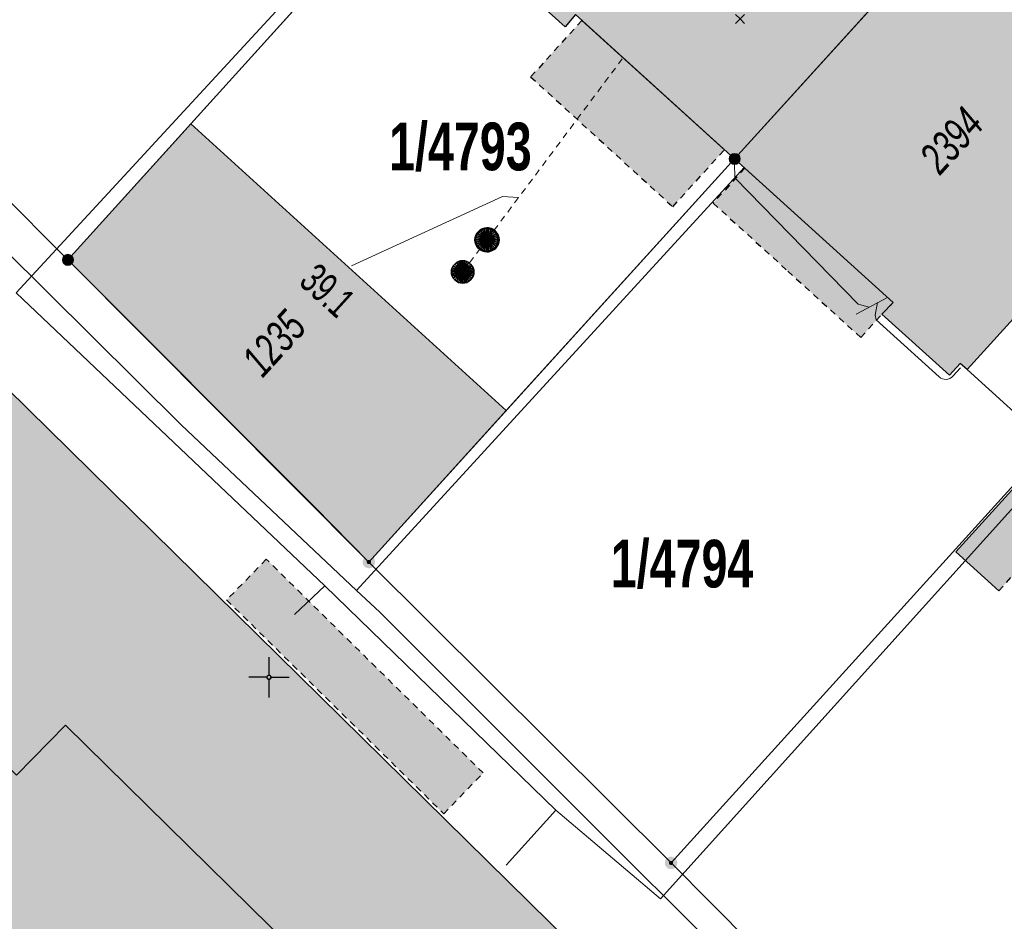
# Model space of a CAD drawing. Header units: metres. Extents: x 2695560 to 2696939, y 1260491 to 1262050.
# Tile 549 of 656: x 2695968 to 2695999, y 1261142 to 1261170. Entities that reach past the tile are written whole.
import ezdxf

# ---------------------------------------------------------------- set-up
doc = ezdxf.new("R2010")
doc.units = ezdxf.units.M
doc.linetypes.add('AUSGEZOGEN', pattern=[0])
doc.linetypes.add('VERDECKT2_S2', pattern=[0.36, 0.2, -0.16])
for name, color, linetype in [('XR$1$AV_Flächen (EO)', 7, 'AUSGEZOGEN'), ('XR$1$AV_Gebäudeflächen (BB)', 7, 'AUSGEZOGEN'), ('XR$1$AV_Gebäudeflächen (EO)', 7, 'AUSGEZOGEN'), ('XR$1$AV_Gebäudeflächen ut.', 7, 'AUSGEZOGEN'), ('XR$1$AV_Grenzpunkte', 7, 'AUSGEZOGEN'), ('XR$1$AV_Grundstück-Nr.', 7, 'AUSGEZOGEN'), ('XR$1$AV_Haus-Nr.', 7, 'AUSGEZOGEN'), ('XR$1$AV_Koordinatennetzpunkte', 7, 'AUSGEZOGEN'), ('XR$1$AV_Linien (BB)', 7, 'AUSGEZOGEN'), ('XR$1$AV_Versicherung-Nr.', 7, 'AUSGEZOGEN'), ('XR$1$AW_LK_Einlaufschacht alt', 24, 'AUSGEZOGEN'), ('XR$1$AW_LK_Schachtdeckel', 24, 'AUSGEZOGEN'), ('XR$1$Liegenschaftsgrenzen', 7, 'AUSGEZOGEN'), ('XR$1$PFAV', 255, 'AUSGEZOGEN'), ('XR$1$PFAW', 255, 'AUSGEZOGEN')]:
    doc.layers.add(name, color=color, linetype=linetype)
for name, color, linetype, lineweight in [('XR$2$ABW-Linie-M-ungenau-tot', 6, 'AUSGEZOGEN', 18), ('XR$2$ABW-Linie-R-genau', 4, 'AUSGEZOGEN', 18), ('XR$2$ABW-Linie-R-ungenau', 4, 'VERDECKT2_S2', 18), ('XR$2$ABW-Punkt', 6, 'AUSGEZOGEN', 18), ('XR$2$KOM-Linie-U-genau', 91, 'AUSGEZOGEN', 18), ('XR$2$KOM-Punkt-U', 91, 'AUSGEZOGEN', 18)]:
    doc.layers.add(name, color=color, linetype=linetype, lineweight=lineweight)
doc.styles.add('ARIAL', font='arial.ttf')

# ---------------------------------------------------------------- blocks, each defined once
blk = doc.blocks.new('COMPLEXOBJECT_945')
at = {"layer": 'XR$1$AV_Flächen (EO)', "color": 7, "linetype": 'AUSGEZOGEN', "transparency": 33554687}
blk.add_lwpolyline([(6020.644, 11095.85), (6023.463, 11098.727), (6024.908, 11100.192), (6025.756, 11101.023), (6023.445, 11103.334), (5990.253, 11135.964), (5951.233, 11174.37)], dxfattribs=at)
blk = doc.blocks.new('BWAV20')
at = {"true_color": 0x000000, "transparency": 33554687}
blk.add_hatch(color=18, dxfattribs=at).paths.add_polyline_path([(0.167, 0), (0.163, 0.034), (0.153, 0.066), (0.137, 0.095), (0.115, 0.121), (0.088, 0.141), (0.058, 0.156), (0.025, 0.165), (-0.008, 0.166), (-0.042, 0.161), (-0.073, 0.15), (-0.102, 0.132), (-0.126, 0.109), (-0.146, 0.081), (-0.159, 0.05), (-0.166, 0.017), (-0.166, -0.017), (-0.159, -0.05), (-0.146, -0.081), (-0.126, -0.109), (-0.102, -0.132), (-0.073, -0.15), (-0.042, -0.161), (-0.008, -0.166), (0.025, -0.165), (0.058, -0.156), (0.088, -0.141), (0.115, -0.121), (0.137, -0.095), (0.153, -0.066), (0.163, -0.034)])
at = {"layer": 'XR$1$PFAV', "transparency": 33554687}
blk.add_hatch(color=7, dxfattribs=at).paths.add_polyline_path([(0.5, 0), (0.49, 0.101), (0.459, 0.197), (0.41, 0.286), (0.344, 0.362), (0.264, 0.424), (0.174, 0.469), (0.076, 0.494), (-0.025, 0.499), (-0.125, 0.484), (-0.22, 0.449), (-0.306, 0.395), (-0.379, 0.326), (-0.437, 0.243), (-0.477, 0.15), (-0.497, 0.051), (-0.497, -0.051), (-0.477, -0.15), (-0.437, -0.243), (-0.379, -0.326), (-0.306, -0.395), (-0.22, -0.449), (-0.125, -0.484), (-0.025, -0.499), (0.076, -0.494), (0.174, -0.469), (0.264, -0.424), (0.344, -0.362), (0.41, -0.286), (0.459, -0.197), (0.49, -0.101)])
blk = doc.blocks.new('BAV15')
at = {"layer": 'XR$1$PFAV', "transparency": 33554687}
blk.add_hatch(color=7, dxfattribs=at).paths.add_polyline_path([(0.5, 0), (0.49, 0.101), (0.459, 0.197), (0.41, 0.286), (0.344, 0.362), (0.264, 0.424), (0.174, 0.469), (0.076, 0.494), (-0.025, 0.499), (-0.125, 0.484), (-0.22, 0.449), (-0.306, 0.395), (-0.379, 0.326), (-0.437, 0.243), (-0.477, 0.15), (-0.497, 0.051), (-0.497, -0.051), (-0.477, -0.15), (-0.437, -0.243), (-0.379, -0.326), (-0.306, -0.395), (-0.22, -0.449), (-0.125, -0.484), (-0.025, -0.499), (0.076, -0.494), (0.174, -0.469), (0.264, -0.424), (0.344, -0.362), (0.41, -0.286), (0.459, -0.197), (0.49, -0.101)])
at = {"color": 7, "transparency": 33554687}
for start, end in [(90, 270), (270, 90)]:
    blk.add_arc((0, 0), 0.5, start, end, dxfattribs=at)
at = {"layer": 'XR$1$PFAV', "transparency": 33554687}
blk.add_circle((0, 0), 0.5, dxfattribs=at)
blk = doc.blocks.new('BAV2041')
at = {"color": 7, "transparency": 33554687}
for p, q in [((0, 0.5), (0, 0.05)), ((-0.05, 0), (-0.5, 0)), ((0.05, 0), (0.5, 0)), ((0, -0.05), (0, -0.5))]:
    blk.add_line(p, q, dxfattribs=at)
blk.add_circle((0, 0), 0.05, dxfattribs=at)
for start, end in [(90, 270), (270, 90)]:
    blk.add_arc((0, 0), 0.05, start, end, dxfattribs=at)
blk = doc.blocks.new('BAW2089')
at = {"layer": 'XR$1$PFAW', "transparency": 33554687}
blk.add_hatch(color=7, dxfattribs=at).paths.add_polyline_path([(-0.5, 0.5), (-0.5, -0.5), (0.5, -0.5), (0.5, 0.5)])
at = {"transparency": 33554687}
blk.add_lwpolyline([(-0.5, 0.5), (0.5, 0.5), (0.5, -0.5), (-0.5, -0.5), (-0.5, 0.5)], close=True, dxfattribs=at)
at = {"layer": 'XR$1$PFAW', "transparency": 33554687}
blk.add_lwpolyline([(-0.5, 0.5), (0.5, 0.5), (0.5, -0.5), (-0.5, -0.5), (-0.5, 0.5)], close=True, dxfattribs=at)
blk = doc.blocks.new('BAW2082')
at = {"layer": 'XR$1$PFAW', "transparency": 33554687}
blk.add_hatch(color=7, dxfattribs=at).paths.add_polyline_path([(0.509, -0.003), (0.499, 0.098), (0.469, 0.194), (0.42, 0.283), (0.354, 0.359), (0.274, 0.421), (0.183, 0.466), (0.085, 0.491), (-0.016, 0.496), (-0.116, 0.481), (-0.211, 0.446), (-0.297, 0.392), (-0.37, 0.323), (-0.428, 0.24), (-0.468, 0.147), (-0.488, 0.047), (-0.488, -0.054), (-0.468, -0.153), (-0.428, -0.246), (-0.37, -0.329), (-0.297, -0.398), (-0.211, -0.452), (-0.116, -0.487), (-0.016, -0.502), (0.085, -0.497), (0.183, -0.472), (0.274, -0.427), (0.354, -0.366), (0.42, -0.289), (0.469, -0.2), (0.499, -0.104)])
at = {"transparency": 33554687}
for start, end in [(91.1948, 268.8052), (268.8052, 91.1948)]:
    blk.add_arc((0.01, 0), 0.5, start, end, dxfattribs=at)
at = {"layer": 'XR$1$PFAW', "transparency": 33554687}
blk.add_circle((0.009, -0.003), 0.5, dxfattribs=at)
blk = doc.blocks.new('KOM-UNBEKANNT-U')
at = {"layer": 'XR$2$KOM-Punkt-U', "linetype": 'AUSGEZOGEN', "lineweight": 20, "transparency": 33554687}
for p, q in [((0, 0, 2500), (-141, 141, 2500)), ((-141, -141, 2500), (0, 0, 2500)), ((0, 0, 2500), (141, 141, 2500)), ((141, -141, 2500), (0, 0, 2500))]:
    blk.add_line(p, q, dxfattribs=at)
blk = doc.blocks.new('ABW-KONTROLLSCHACHT')
at = {"layer": 'XR$2$ABW-Punkt', "linetype": 'AUSGEZOGEN', "lineweight": 25, "transparency": 33554687}
for points in [[(-134, 323, 2500), (0, 0, 2500), (-194, 291, 2500)], [(-134, 323), (0, 0), (-194, 291)], [(-134, 323, 2500), (-134, 323), (-194, 291), (-194, 291, 2500)], [(-68, 343, 2500), (0, 0, 2500), (-134, 323, 2500)], [(-68, 343), (0, 0), (-134, 323)], [(-68, 343, 2500), (-68, 343), (-134, 323), (-134, 323, 2500)], [(0, 350, 2500), (0, 0, 2500), (-68, 343, 2500)], [(0, 350), (0, 0), (-68, 343)], [(0, 350, 2500), (0, 350), (-68, 343), (-68, 343, 2500)], [(68, 343, 2500), (0, 0, 2500), (0, 350, 2500)], [(68, 343), (0, 0), (0, 350)], [(68, 343, 2500), (68, 343), (0, 350), (0, 350, 2500)], [(134, 323, 2500), (0, 0, 2500), (68, 343, 2500)], [(134, 323), (0, 0), (68, 343)], [(194, 291, 2500), (0, 0, 2500), (134, 323, 2500)], [(194, 291), (0, 0), (134, 323)], [(134, 323, 2500), (134, 323), (68, 343), (68, 343, 2500)], [(194, 291, 2500), (194, 291), (134, 323), (134, 323, 2500)], [(-343, 68, 2500), (0, 0, 2500), (-350, 0, 2500)], [(-343, 68), (0, 0), (-350, 0)], [(-343, 68, 2500), (-343, 68), (-350, 0), (-350, 0, 2500)], [(-350, 0, 2500), (0, 0, 2500), (-343, -68, 2500)], [(-350, 0), (0, 0), (-343, -68)], [(-323, 134, 2500), (0, 0, 2500), (-343, 68, 2500)], [(-323, 134), (0, 0), (-343, 68)], [(-323, 134, 2500), (-323, 134), (-343, 68), (-343, 68, 2500)], [(-343, -68, 2500), (0, 0, 2500), (-323, -134, 2500)], [(-343, -68), (0, 0), (-323, -134)], [(-291, 194, 2500), (0, 0, 2500), (-323, 134, 2500)], [(-291, 194), (0, 0), (-323, 134)], [(-291, 194, 2500), (-291, 194), (-323, 134), (-323, 134, 2500)], [(-323, -134, 2500), (0, 0, 2500), (-291, -194, 2500)], [(-323, -134), (0, 0), (-291, -194)], [(-247, 247, 2500), (0, 0, 2500), (-291, 194, 2500)], [(-247, 247), (0, 0), (-291, 194)], [(-247, 247, 2500), (-247, 247), (-291, 194), (-291, 194, 2500)], [(-291, -194, 2500), (0, 0, 2500), (-247, -247, 2500)], [(-291, -194), (0, 0), (-247, -247)], [(-194, 291, 2500), (0, 0, 2500), (-247, 247, 2500)], [(-194, 291), (0, 0), (-247, 247)], [(-194, 291, 2500), (-194, 291), (-247, 247), (-247, 247, 2500)], [(-247, -247, 2500), (0, 0, 2500), (-194, -291, 2500)], [(-247, -247), (0, 0), (-194, -291)], [(-194, -291, 2500), (0, 0, 2500), (-134, -323, 2500)], [(-194, -291), (0, 0), (-134, -323)], [(-134, -323, 2500), (0, 0, 2500), (-68, -343, 2500)], [(-134, -323), (0, 0), (-68, -343)], [(-68, -343, 2500), (0, 0, 2500), (0, -350, 2500)], [(-68, -343), (0, 0), (0, -350)], [(247, 247, 2500), (0, 0, 2500), (194, 291, 2500)], [(247, 247), (0, 0), (194, 291)], [(291, 194, 2500), (0, 0, 2500), (247, 247, 2500)], [(291, 194), (0, 0), (247, 247)], [(323, 134, 2500), (0, 0, 2500), (291, 194, 2500)], [(323, 134), (0, 0), (291, 194)], [(343, 68, 2500), (0, 0, 2500), (323, 134, 2500)], [(343, 68), (0, 0), (323, 134)], [(350, 0, 2500), (0, 0, 2500), (343, 68, 2500)], [(350, 0), (0, 0), (343, 68)], [(0, -350, 2500), (0, 0, 2500), (68, -343, 2500)], [(68, -343, 2500), (0, 0, 2500), (134, -323, 2500)], [(134, -323, 2500), (0, 0, 2500), (194, -291, 2500)], [(194, -291, 2500), (0, 0, 2500), (247, -247, 2500)], [(247, -247, 2500), (0, 0, 2500), (291, -194, 2500)], [(291, -194, 2500), (0, 0, 2500), (323, -134, 2500)], [(323, -134, 2500), (0, 0, 2500), (343, -68, 2500)], [(343, -68, 2500), (0, 0, 2500), (350, 0, 2500)], [(0, -350), (0, 0), (68, -343)], [(68, -343), (0, 0), (134, -323)], [(134, -323), (0, 0), (194, -291)], [(194, -291), (0, 0), (247, -247)], [(247, -247), (0, 0), (291, -194)], [(291, -194), (0, 0), (323, -134)], [(323, -134), (0, 0), (343, -68)], [(343, -68), (0, 0), (350, 0)], [(247, 247, 2500), (247, 247), (194, 291), (194, 291, 2500)], [(291, 194, 2500), (291, 194), (247, 247), (247, 247, 2500)], [(323, 134, 2500), (323, 134), (291, 194), (291, 194, 2500)], [(343, 68, 2500), (343, 68), (323, 134), (323, 134, 2500)], [(350, 0, 2500), (350, 0), (343, 68), (343, 68, 2500)], [(-350, 0, 2500), (-350, 0), (-343, -68), (-343, -68, 2500)], [(-343, -68, 2500), (-343, -68), (-323, -134), (-323, -134, 2500)], [(-323, -134, 2500), (-323, -134), (-291, -194), (-291, -194, 2500)], [(-291, -194, 2500), (-291, -194), (-247, -247), (-247, -247, 2500)], [(-247, -247, 2500), (-247, -247), (-194, -291), (-194, -291, 2500)], [(-194, -291, 2500), (-194, -291), (-134, -323), (-134, -323, 2500)], [(134, -323, 2500), (134, -323), (194, -291), (194, -291, 2500)], [(194, -291, 2500), (194, -291), (247, -247), (247, -247, 2500)], [(247, -247, 2500), (247, -247), (291, -194), (291, -194, 2500)], [(291, -194, 2500), (291, -194), (323, -134), (323, -134, 2500)], [(323, -134, 2500), (323, -134), (343, -68), (343, -68, 2500)], [(343, -68, 2500), (343, -68), (350, 0), (350, 0, 2500)], [(-134, -323, 2500), (-134, -323), (-68, -343), (-68, -343, 2500)], [(-68, -343, 2500), (-68, -343), (0, -350), (0, -350, 2500)], [(0, -350, 2500), (0, -350), (68, -343), (68, -343, 2500)], [(68, -343, 2500), (68, -343), (134, -323), (134, -323, 2500)]]:
    blk.add_3dface(points, dxfattribs=at)
blk = doc.blocks.new('ABW-EINLAUFSCHACHT_RUND')
at = {"layer": 'XR$2$ABW-Linie-M-ungenau-tot', "linetype": 'AUSGEZOGEN', "lineweight": 25, "transparency": 33554687}
for points in [[(-147, 29, 2500), (0, 0, 2500), (-150, 0, 2500)], [(-147, 29), (0, 0), (-150, 0)], [(-147, 29, 2500), (-147, 29), (-150, 0), (-150, 0, 2500)], [(-150, 0, 2500), (0, 0, 2500), (-147, -29, 2500)], [(-150, 0), (0, 0), (-147, -29)], [(-150, 0, 2500), (-150, 0), (-147, -29), (-147, -29, 2500)], [(-139, 57, 2500), (0, 0, 2500), (-147, 29, 2500)], [(-139, 57), (0, 0), (-147, 29)], [(-139, 57, 2500), (-139, 57), (-147, 29), (-147, 29, 2500)], [(-147, -29, 2500), (0, 0, 2500), (-139, -57, 2500)], [(-147, -29), (0, 0), (-139, -57)], [(-125, 83, 2500), (0, 0, 2500), (-139, 57, 2500)], [(-125, 83), (0, 0), (-139, 57)], [(-125, 83, 2500), (-125, 83), (-139, 57), (-139, 57, 2500)], [(-139, -57, 2500), (0, 0, 2500), (-125, -83, 2500)], [(-139, -57), (0, 0), (-125, -83)], [(-106, 106, 2500), (0, 0, 2500), (-125, 83, 2500)], [(-106, 106), (0, 0), (-125, 83)], [(-106, 106, 2500), (-106, 106), (-125, 83), (-125, 83, 2500)], [(-125, -83, 2500), (0, 0, 2500), (-106, -106, 2500)], [(-125, -83), (0, 0), (-106, -106)], [(-83, 125, 2500), (0, 0, 2500), (-106, 106, 2500)], [(-83, 125), (0, 0), (-106, 106)], [(-83, 125, 2500), (-83, 125), (-106, 106), (-106, 106, 2500)], [(-106, -106, 2500), (0, 0, 2500), (-83, -125, 2500)], [(-106, -106), (0, 0), (-83, -125)], [(-57, 139, 2500), (0, 0, 2500), (-83, 125, 2500)], [(-57, 139), (0, 0), (-83, 125)], [(-57, 139, 2500), (-57, 139), (-83, 125), (-83, 125, 2500)], [(-83, -125, 2500), (0, 0, 2500), (-57, -139, 2500)], [(-83, -125), (0, 0), (-57, -139)], [(-29, 147, 2500), (0, 0, 2500), (-57, 139, 2500)], [(-29, 147), (0, 0), (-57, 139)], [(-29, 147, 2500), (-29, 147), (-57, 139), (-57, 139, 2500)], [(-57, -139, 2500), (0, 0, 2500), (-29, -147, 2500)], [(-57, -139), (0, 0), (-29, -147)], [(0, 150, 2500), (0, 0, 2500), (-29, 147, 2500)], [(0, 150), (0, 0), (-29, 147)], [(0, 150, 2500), (0, 150), (-29, 147), (-29, 147, 2500)], [(-29, -147, 2500), (0, 0, 2500), (0, -150, 2500)], [(-29, -147), (0, 0), (0, -150)], [(29, 147, 2500), (0, 0, 2500), (0, 150, 2500)], [(29, 147), (0, 0), (0, 150)], [(29, 147, 2500), (29, 147), (0, 150), (0, 150, 2500)], [(57, 139, 2500), (0, 0, 2500), (29, 147, 2500)], [(57, 139), (0, 0), (29, 147)], [(83, 125, 2500), (0, 0, 2500), (57, 139, 2500)], [(83, 125), (0, 0), (57, 139)], [(106, 106, 2500), (0, 0, 2500), (83, 125, 2500)], [(106, 106), (0, 0), (83, 125)], [(125, 83, 2500), (0, 0, 2500), (106, 106, 2500)], [(125, 83), (0, 0), (106, 106)], [(139, 57, 2500), (0, 0, 2500), (125, 83, 2500)], [(139, 57), (0, 0), (125, 83)], [(147, 29, 2500), (0, 0, 2500), (139, 57, 2500)], [(147, 29), (0, 0), (139, 57)], [(150, 0, 2500), (0, 0, 2500), (147, 29, 2500)], [(150, 0), (0, 0), (147, 29)], [(0, -150, 2500), (0, 0, 2500), (29, -147, 2500)], [(29, -147, 2500), (0, 0, 2500), (57, -139, 2500)], [(57, -139, 2500), (0, 0, 2500), (83, -125, 2500)], [(83, -125, 2500), (0, 0, 2500), (106, -106, 2500)], [(106, -106, 2500), (0, 0, 2500), (125, -83, 2500)], [(125, -83, 2500), (0, 0, 2500), (139, -57, 2500)], [(139, -57, 2500), (0, 0, 2500), (147, -29, 2500)], [(147, -29, 2500), (0, 0, 2500), (150, 0, 2500)], [(0, -150), (0, 0), (29, -147)], [(29, -147), (0, 0), (57, -139)], [(57, -139), (0, 0), (83, -125)], [(83, -125), (0, 0), (106, -106)], [(106, -106), (0, 0), (125, -83)], [(125, -83), (0, 0), (139, -57)], [(139, -57), (0, 0), (147, -29)], [(147, -29), (0, 0), (150, 0)], [(57, 139, 2500), (57, 139), (29, 147), (29, 147, 2500)], [(83, 125, 2500), (83, 125), (57, 139), (57, 139, 2500)], [(106, 106, 2500), (106, 106), (83, 125), (83, 125, 2500)], [(125, 83, 2500), (125, 83), (106, 106), (106, 106, 2500)], [(139, 57, 2500), (139, 57), (125, 83), (125, 83, 2500)], [(147, 29, 2500), (147, 29), (139, 57), (139, 57, 2500)], [(150, 0, 2500), (150, 0), (147, 29), (147, 29, 2500)], [(147, -29, 2500), (147, -29), (150, 0), (150, 0, 2500)], [(-147, -29, 2500), (-147, -29), (-139, -57), (-139, -57, 2500)], [(-139, -57, 2500), (-139, -57), (-125, -83), (-125, -83, 2500)], [(-125, -83, 2500), (-125, -83), (-106, -106), (-106, -106, 2500)], [(-106, -106, 2500), (-106, -106), (-83, -125), (-83, -125, 2500)], [(-83, -125, 2500), (-83, -125), (-57, -139), (-57, -139, 2500)], [(-57, -139, 2500), (-57, -139), (-29, -147), (-29, -147, 2500)], [(-29, -147, 2500), (-29, -147), (0, -150), (0, -150, 2500)], [(0, -150, 2500), (0, -150), (29, -147), (29, -147, 2500)], [(29, -147, 2500), (29, -147), (57, -139), (57, -139, 2500)], [(57, -139, 2500), (57, -139), (83, -125), (83, -125, 2500)], [(83, -125, 2500), (83, -125), (106, -106), (106, -106, 2500)], [(106, -106, 2500), (106, -106), (125, -83), (125, -83, 2500)], [(125, -83, 2500), (125, -83), (139, -57), (139, -57, 2500)], [(139, -57, 2500), (139, -57), (147, -29), (147, -29, 2500)]]:
    blk.add_3dface(points, dxfattribs=at)
blk = doc.blocks.new('ABW-DECKEL')
at = {"layer": 'XR$2$ABW-Punkt', "linetype": 'AUSGEZOGEN', "lineweight": 25, "transparency": 33554687}
for points in [[(-134, 323, 2500), (0, 0, 2500), (-194, 291, 2500)], [(-134, 323), (0, 0), (-194, 291)], [(-134, 323, 2500), (-134, 323), (-194, 291), (-194, 291, 2500)], [(-68, 343, 2500), (0, 0, 2500), (-134, 323, 2500)], [(-68, 343), (0, 0), (-134, 323)], [(-68, 343, 2500), (-68, 343), (-134, 323), (-134, 323, 2500)], [(0, 350, 2500), (0, 0, 2500), (-68, 343, 2500)], [(0, 350), (0, 0), (-68, 343)], [(0, 350, 2500), (0, 350), (-68, 343), (-68, 343, 2500)], [(68, 343, 2500), (0, 0, 2500), (0, 350, 2500)], [(68, 343), (0, 0), (0, 350)], [(68, 343, 2500), (68, 343), (0, 350), (0, 350, 2500)], [(134, 323, 2500), (0, 0, 2500), (68, 343, 2500)], [(134, 323), (0, 0), (68, 343)], [(194, 291, 2500), (0, 0, 2500), (134, 323, 2500)], [(194, 291), (0, 0), (134, 323)], [(134, 323, 2500), (134, 323), (68, 343), (68, 343, 2500)], [(194, 291, 2500), (194, 291), (134, 323), (134, 323, 2500)], [(-343, 68, 2500), (0, 0, 2500), (-350, 0, 2500)], [(-343, 68), (0, 0), (-350, 0)], [(-343, 68, 2500), (-343, 68), (-350, 0), (-350, 0, 2500)], [(-350, 0, 2500), (0, 0, 2500), (-343, -68, 2500)], [(-350, 0), (0, 0), (-343, -68)], [(-323, 134, 2500), (0, 0, 2500), (-343, 68, 2500)], [(-323, 134), (0, 0), (-343, 68)], [(-323, 134, 2500), (-323, 134), (-343, 68), (-343, 68, 2500)], [(-343, -68, 2500), (0, 0, 2500), (-323, -134, 2500)], [(-343, -68), (0, 0), (-323, -134)], [(-291, 194, 2500), (0, 0, 2500), (-323, 134, 2500)], [(-291, 194), (0, 0), (-323, 134)], [(-291, 194, 2500), (-291, 194), (-323, 134), (-323, 134, 2500)], [(-323, -134, 2500), (0, 0, 2500), (-291, -194, 2500)], [(-323, -134), (0, 0), (-291, -194)], [(-247, 247, 2500), (0, 0, 2500), (-291, 194, 2500)], [(-247, 247), (0, 0), (-291, 194)], [(-247, 247, 2500), (-247, 247), (-291, 194), (-291, 194, 2500)], [(-291, -194, 2500), (0, 0, 2500), (-247, -247, 2500)], [(-291, -194), (0, 0), (-247, -247)], [(-194, 291, 2500), (0, 0, 2500), (-247, 247, 2500)], [(-194, 291), (0, 0), (-247, 247)], [(-194, 291, 2500), (-194, 291), (-247, 247), (-247, 247, 2500)], [(-247, -247, 2500), (0, 0, 2500), (-194, -291, 2500)], [(-247, -247), (0, 0), (-194, -291)], [(-194, -291, 2500), (0, 0, 2500), (-134, -323, 2500)], [(-194, -291), (0, 0), (-134, -323)], [(-134, -323, 2500), (0, 0, 2500), (-68, -343, 2500)], [(-134, -323), (0, 0), (-68, -343)], [(-68, -343, 2500), (0, 0, 2500), (0, -350, 2500)], [(-68, -343), (0, 0), (0, -350)], [(247, 247, 2500), (0, 0, 2500), (194, 291, 2500)], [(247, 247), (0, 0), (194, 291)], [(291, 194, 2500), (0, 0, 2500), (247, 247, 2500)], [(291, 194), (0, 0), (247, 247)], [(323, 134, 2500), (0, 0, 2500), (291, 194, 2500)], [(323, 134), (0, 0), (291, 194)], [(343, 68, 2500), (0, 0, 2500), (323, 134, 2500)], [(343, 68), (0, 0), (323, 134)], [(350, 0, 2500), (0, 0, 2500), (343, 68, 2500)], [(350, 0), (0, 0), (343, 68)], [(0, -350, 2500), (0, 0, 2500), (68, -343, 2500)], [(68, -343, 2500), (0, 0, 2500), (134, -323, 2500)], [(134, -323, 2500), (0, 0, 2500), (194, -291, 2500)], [(194, -291, 2500), (0, 0, 2500), (247, -247, 2500)], [(247, -247, 2500), (0, 0, 2500), (291, -194, 2500)], [(291, -194, 2500), (0, 0, 2500), (323, -134, 2500)], [(323, -134, 2500), (0, 0, 2500), (343, -68, 2500)], [(343, -68, 2500), (0, 0, 2500), (350, 0, 2500)], [(0, -350), (0, 0), (68, -343)], [(68, -343), (0, 0), (134, -323)], [(134, -323), (0, 0), (194, -291)], [(194, -291), (0, 0), (247, -247)], [(247, -247), (0, 0), (291, -194)], [(291, -194), (0, 0), (323, -134)], [(323, -134), (0, 0), (343, -68)], [(343, -68), (0, 0), (350, 0)], [(247, 247, 2500), (247, 247), (194, 291), (194, 291, 2500)], [(291, 194, 2500), (291, 194), (247, 247), (247, 247, 2500)], [(323, 134, 2500), (323, 134), (291, 194), (291, 194, 2500)], [(343, 68, 2500), (343, 68), (323, 134), (323, 134, 2500)], [(350, 0, 2500), (350, 0), (343, 68), (343, 68, 2500)], [(-350, 0, 2500), (-350, 0), (-343, -68), (-343, -68, 2500)], [(-343, -68, 2500), (-343, -68), (-323, -134), (-323, -134, 2500)], [(-323, -134, 2500), (-323, -134), (-291, -194), (-291, -194, 2500)], [(-291, -194, 2500), (-291, -194), (-247, -247), (-247, -247, 2500)], [(-247, -247, 2500), (-247, -247), (-194, -291), (-194, -291, 2500)], [(-194, -291, 2500), (-194, -291), (-134, -323), (-134, -323, 2500)], [(134, -323, 2500), (134, -323), (194, -291), (194, -291, 2500)], [(194, -291, 2500), (194, -291), (247, -247), (247, -247, 2500)], [(247, -247, 2500), (247, -247), (291, -194), (291, -194, 2500)], [(291, -194, 2500), (291, -194), (323, -134), (323, -134, 2500)], [(323, -134, 2500), (323, -134), (343, -68), (343, -68, 2500)], [(343, -68, 2500), (343, -68), (350, 0), (350, 0, 2500)], [(-134, -323, 2500), (-134, -323), (-68, -343), (-68, -343, 2500)], [(-68, -343, 2500), (-68, -343), (0, -350), (0, -350, 2500)], [(0, -350, 2500), (0, -350), (68, -343), (68, -343, 2500)], [(68, -343, 2500), (68, -343), (134, -323), (134, -323, 2500)]]:
    blk.add_3dface(points, dxfattribs=at)

msp = doc.modelspace()

# ---------------------------------------------------------------- hatches: boundary and pattern name
at = {"layer": 'XR$1$AV_Gebäudeflächen (BB)', "true_color": 0xd2d2d2, "transparency": 33554687}
for points in [[(2695990.47, 1261165.955), (2695997.605, 1261173.84), (2695995.65, 1261175.607), (2695995.785, 1261175.755), (2695992.587, 1261178.646), (2695992.453, 1261178.498), (2695990.325, 1261180.408), (2695983.199, 1261172.525), (2695983.424, 1261172.321), (2695983.095, 1261171.957), (2695985.188, 1261170.066), (2695985.512, 1261170.447)], [(2695997.605, 1261173.84), (2695990.47, 1261165.955), (2695995.41, 1261161.479), (2695995.057, 1261161.119), (2695997.156, 1261159.217), (2695997.492, 1261159.588), (2695997.707, 1261159.394), (2696004.845, 1261167.269), (2696002.749, 1261169.189), (2696002.877, 1261169.33), (2695999.68, 1261172.22), (2695999.545, 1261172.072)], [(2695956.895, 1261142.325), (2695970.566, 1261128.877), (2695971.303, 1261129.627), (2695973.587, 1261127.388), (2695981.372, 1261135.274), (2695979.097, 1261137.541), (2695979.826, 1261138.296), (2695969.632, 1261148.323), (2695968.109, 1261146.764), (2695966.538, 1261148.308), (2695965.139, 1261146.883), (2695966.661, 1261145.35), (2695965.009, 1261143.664), (2695957.625, 1261150.948), (2695960.72, 1261154.037), (2695962.224, 1261155.611), (2695952.03, 1261165.637), (2695951.305, 1261164.916), (2695949.003, 1261167.15), (2695941.215, 1261159.252), (2695943.473, 1261156.991), (2695942.764, 1261156.233), (2695952.96, 1261146.216)], [(2695973.539, 1261167.046), (2695969.71, 1261162.81), (2695977.39, 1261155.12), (2695979.08, 1261153.4), (2695983.36, 1261158.118)]]:
    msp.add_hatch(color=254, dxfattribs=at).paths.add_polyline_path(points)
at = {"layer": 'XR$1$AV_Gebäudeflächen (EO)', "true_color": 0xebebeb, "transparency": 33554687}
for points in [[(2695990.153, 1261166.242), (2695985.712, 1261170.266), (2695984.118, 1261168.507), (2695988.543, 1261164.466)], [(2695990.788, 1261165.666), (2695989.802, 1261164.578), (2695992.123, 1261162.463), (2695994.395, 1261160.392), (2695995.057, 1261161.119), (2695995.41, 1261161.479)], [(2695998.694, 1261152.501), (2696001.363, 1261155.438), (2696000.021, 1261156.658), (2695997.352, 1261153.721)], [(2695974.653, 1261152.219), (2695981.41, 1261145.564), (2695982.641, 1261146.831), (2695975.888, 1261153.489)]]:
    msp.add_hatch(color=7, dxfattribs=at).paths.add_polyline_path(points)
at = {"layer": 'XR$1$AV_Gebäudeflächen ut.', "true_color": 0xf5f5f5, "transparency": 33554687}
msp.add_hatch(color=7, dxfattribs=at).paths.add_polyline_path([(2695945.36, 1261172.04), (2695949.805, 1261167.664), (2695949.154, 1261167.003), (2695951.305, 1261164.916), (2695952.03, 1261165.637), (2695962.224, 1261155.611), (2695960.72, 1261154.037), (2695957.625, 1261150.948), (2695965.009, 1261143.664), (2695966.661, 1261145.35), (2695965.139, 1261146.883), (2695966.538, 1261148.308), (2695968.109, 1261146.764), (2695969.632, 1261148.323), (2695979.826, 1261138.296), (2695979.097, 1261137.541), (2695981.372, 1261135.274), (2695973.587, 1261127.388), (2695971.303, 1261129.627), (2695970.713, 1261129.026), (2695977.019, 1261122.821), (2695983.31, 1261116.622), (2695983.906, 1261117.218), (2695981.624, 1261119.476), (2695989.401, 1261127.381), (2695991.686, 1261125.13), (2695992.437, 1261125.884), (2696002.64, 1261115.842), (2696001.121, 1261114.258), (2695998.039, 1261111.164), (2696005.403, 1261103.882), (2696007.055, 1261105.582), (2696005.524, 1261107.106), (2696006.926, 1261108.525), (2696008.52, 1261107.008), (2696010.038, 1261108.556), (2696020.232, 1261098.523), (2696019.487, 1261097.744), (2696021.614, 1261095.66), (2696024.433, 1261098.537), (2696025.878, 1261100.002), (2696026.726, 1261100.833), (2696024.415, 1261103.144), (2695991.223, 1261135.774), (2695952.203, 1261174.18), (2695952.009, 1261174.37), (2695951.809, 1261174.553), (2695951.602, 1261174.73), (2695951.39, 1261174.899), (2695951.172, 1261175.061), (2695950.948, 1261175.216), (2695950.72, 1261175.362), (2695950.486, 1261175.501), (2695950.248, 1261175.632), (2695950.006, 1261175.754), (2695949.759, 1261175.869), (2695949.509, 1261175.974), (2695949.256, 1261176.071), (2695948.999, 1261176.16), (2695948.739, 1261176.239), (2695948.477, 1261176.31), (2695948.212, 1261176.372), (2695947.946, 1261176.425), (2695947.678, 1261176.468), (2695947.408, 1261176.502), (2695947.138, 1261176.528), (2695946.867, 1261176.543), (2695946.595, 1261176.55), (2695946.324, 1261176.547), (2695946.052, 1261176.536), (2695945.781, 1261176.514), (2695945.512, 1261176.484), (2695945.243, 1261176.444), (2695944.976, 1261176.396), (2695944.71, 1261176.338), (2695944.447, 1261176.271), (2695945.476, 1261172.087)])

# ---------------------------------------------------------------- linework, layer by layer
at = {"layer": 'XR$1$AV_Flächen (EO)', "color": 7, "linetype": 'AUSGEZOGEN', "transparency": 33554687}
for p, q in [((2695990.153, 1261166.242), (2695985.712, 1261170.266)), ((2695995.41, 1261161.479), (2695990.788, 1261165.666))]:
    msp.add_line(p, q, dxfattribs=at)
at = {"layer": 'XR$1$AV_Flächen (EO)', "color": 7, "linetype": 'VERDECKT2_S2', "transparency": 33554687}
msp.add_line((2695998.694, 1261152.501), (2696001.363, 1261155.438), dxfattribs=at)
for points in [[(2695985.712, 1261170.266), (2695984.118, 1261168.507), (2695988.543, 1261164.466), (2695990.153, 1261166.242)], [(2695990.788, 1261165.666), (2695989.802, 1261164.578), (2695992.123, 1261162.463), (2695994.395, 1261160.392), (2695995.057, 1261161.119), (2695995.41, 1261161.479)]]:
    msp.add_lwpolyline(points, dxfattribs=at)
at = {"layer": 'XR$1$AV_Flächen (EO)', "color": 7, "linetype": 'AUSGEZOGEN', "transparency": 33554687}
for points in [[(2695949.154, 1261167.003), (2695951.305, 1261164.916), (2695952.03, 1261165.637), (2695962.224, 1261155.611), (2695960.72, 1261154.037), (2695957.625, 1261150.948), (2695965.009, 1261143.664), (2695966.661, 1261145.35), (2695965.139, 1261146.883), (2695966.538, 1261148.308), (2695968.109, 1261146.764), (2695969.632, 1261148.323), (2695979.826, 1261138.296), (2695979.097, 1261137.541), (2695981.372, 1261135.274), (2695973.587, 1261127.388), (2695971.303, 1261129.627), (2695970.713, 1261129.026)], [(2696001.363, 1261155.438), (2696000.021, 1261156.658), (2695997.352, 1261153.721), (2695998.694, 1261152.501)]]:
    msp.add_lwpolyline(points, dxfattribs=at)
at = {"layer": 'XR$1$AV_Flächen (EO)', "color": 7, "linetype": 'VERDECKT2_S2', "transparency": 33554687}
msp.add_lwpolyline([(2695974.653, 1261152.219), (2695981.41, 1261145.564), (2695982.641, 1261146.831), (2695975.888, 1261153.489), (2695974.653, 1261152.219)], close=True, dxfattribs=at)
at = {"layer": 'XR$1$AV_Linien (BB)', "color": 7, "linetype": 'AUSGEZOGEN', "transparency": 33554687}
for p, q in [((2695990.47, 1261165.955), (2695997.605, 1261173.84)), ((2696004.845, 1261167.269), (2695997.707, 1261159.394)), ((2695973.539, 1261167.046), (2695983.36, 1261158.118)), ((2695990.47, 1261165.955), (2695983.36, 1261158.118)), ((2695983.36, 1261158.118), (2695979.08, 1261153.4))]:
    msp.add_line(p, q, dxfattribs=at)
for points in [[(2695990.47, 1261165.955), (2695985.512, 1261170.447), (2695985.188, 1261170.066), (2695983.095, 1261171.957), (2695983.424, 1261172.321), (2695983.199, 1261172.525), (2695990.325, 1261180.408)], [(2695976.946, 1261176.178), (2695979.612, 1261173.763), (2695973.539, 1261167.046)], [(2695997.707, 1261159.394), (2696000.29, 1261157.053), (2696010.59, 1261168.42)], [(2695979.08, 1261153.4), (2695977.39, 1261155.12), (2695969.71, 1261162.81), (2695973.539, 1261167.046)], [(2695997.707, 1261159.394), (2695997.492, 1261159.588), (2695997.156, 1261159.217), (2695995.057, 1261161.119), (2695995.41, 1261161.479), (2695990.47, 1261165.955)], [(2695956.895, 1261142.325), (2695970.566, 1261128.877), (2695971.303, 1261129.627), (2695973.587, 1261127.388), (2695981.372, 1261135.274), (2695979.097, 1261137.541), (2695979.826, 1261138.296), (2695969.632, 1261148.323), (2695968.109, 1261146.764), (2695966.538, 1261148.308), (2695965.139, 1261146.883), (2695966.661, 1261145.35), (2695965.009, 1261143.664), (2695957.625, 1261150.948), (2695960.72, 1261154.037), (2695962.224, 1261155.611), (2695952.03, 1261165.637)]]:
    msp.add_lwpolyline(points, dxfattribs=at)
at = {"layer": 'XR$1$Liegenschaftsgrenzen', "color": 7, "linetype": 'AUSGEZOGEN', "transparency": 33554687}
for p, q in [((2695990.91, 1261186.26), (2695969.71, 1261162.81)), ((2695969.71, 1261162.81), (2695956.32, 1261176.22)), ((2696010.59, 1261168.42), (2695988.49, 1261144.03)), ((2695979.08, 1261153.4), (2695969.71, 1261162.81)), ((2695988.49, 1261144.03), (2695979.08, 1261153.4)), ((2696000.84, 1261131.63), (2695988.49, 1261144.03))]:
    msp.add_line(p, q, dxfattribs=at)
msp.add_lwpolyline([(2696000.75, 1261177.34), (2695997.605, 1261173.84), (2695990.47, 1261165.955), (2695979.08, 1261153.4)], dxfattribs=at)
at = {"layer": 'XR$2$ABW-Linie-R-genau', "linetype": 'AUSGEZOGEN', "transparency": 33554687}
msp.add_line((2695994.256, 1261161.123), (2695995.225, 1261161.643), dxfattribs=at)
for points in [[(2695990.469, 1261165.818), (2695990.476, 1261165.368), (2695994.314, 1261161.426), (2695994.653, 1261161.336)], [(2695978.543, 1261162.629), (2695983.24, 1261164.788), (2695983.739, 1261164.755)], [(2695997.497, 1261159.445), (2695997.262, 1261159.185), (2695997.218, 1261159.145), (2695997.168, 1261159.115), (2695997.112, 1261159.095), (2695997.054, 1261159.087), (2695996.995, 1261159.09), (2695996.938, 1261159.104), (2695996.885, 1261159.129), (2695996.838, 1261159.164), (2695994.875, 1261160.943), (2695994.843, 1261161.085), (2695994.917, 1261161.478)]]:
    msp.add_lwpolyline(points, dxfattribs=at)
at = {"layer": 'XR$2$ABW-Linie-R-ungenau', "linetype": 'VERDECKT2_S2', "transparency": 33554687}
for p, q in [((2695982.758, 1261163.434), (2695986.994, 1261169.102)), ((2695982.001, 1261162.433), (2695982.75, 1261163.434))]:
    msp.add_line(p, q, dxfattribs=at)
at = {"layer": 'XR$2$KOM-Linie-U-genau', "linetype": 'AUSGEZOGEN', "transparency": 33554687}
for p, q in [((2695968.097, 1261161.783), (2695982.731, 1261177.664)), ((2695990.766, 1261165.684), (2695978.695, 1261152.519)), ((2695977.71, 1261152.664), (2695968.097, 1261161.783)), ((2695976.767, 1261151.769), (2695977.71, 1261152.664)), ((2695977.71, 1261152.664), (2695984.904, 1261145.677)), ((2695984.904, 1261145.677), (2695983.358, 1261143.96))]:
    msp.add_line(p, q, dxfattribs=at)
for points in [[(2695978.695, 1261152.519), (2695973.232, 1261157.669), (2695958.032, 1261172.769)], [(2695984.904, 1261145.677), (2695988.166, 1261142.911), (2696001.721, 1261157.965)], [(2695996.491, 1261134.777), (2695979.42, 1261151.834), (2695978.695, 1261152.519)]]:
    msp.add_lwpolyline(points, dxfattribs=at)

# ---------------------------------------------------------------- block references
at = {"layer": 'XR$1$AV_Flächen (EO)', "color": 7, "linetype": 'AUSGEZOGEN', "lineweight": -3, "transparency": 33554687}
msp.add_blockref('COMPLEXOBJECT_945', (2690000.97, 1249999.81), dxfattribs=at)
at = {"layer": 'XR$1$AV_Grenzpunkte', "color": 7, "linetype": 'AUSGEZOGEN', "lineweight": -3, "transparency": 33554687}
for name, p, xscale, yscale in [('BAV15', (2695990.47, 1261165.955), 0.3249999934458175, 0.3249999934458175), ('BAV15', (2695969.71, 1261162.81), 0.3249999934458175, 0.3249999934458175), ('BWAV20', (2695979.08, 1261153.4), 0.3899999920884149, 0.3899999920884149), ('BWAV20', (2695988.49, 1261144.03), 0.3899999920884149, 0.3899999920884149)]:
    msp.add_blockref(name, p, dxfattribs=dict(at, xscale=xscale, yscale=yscale))
at = {"layer": 'XR$1$AV_Koordinatennetzpunkte', "color": 7, "linetype": 'AUSGEZOGEN', "lineweight": -3, "transparency": 33554687, "xscale": 1.25, "yscale": 1.25}
msp.add_blockref('BAV2041', (2695975.97, 1261149.81), dxfattribs=at)
at = {"layer": 'XR$1$AW_LK_Einlaufschacht alt', "color": 24, "linetype": 'AUSGEZOGEN', "lineweight": -3, "transparency": 33554687, "xscale": 0.5000000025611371, "yscale": 0.5000000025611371, "rotation": 233.1795192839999}
msp.add_blockref('BAW2089', (2695982.002, 1261162.435), dxfattribs=at)
at = {"layer": 'XR$1$AW_LK_Schachtdeckel', "color": 24, "linetype": 'AUSGEZOGEN', "lineweight": -3, "transparency": 33554687, "xscale": 0.7499999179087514, "yscale": 0.7499999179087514}
msp.add_blockref('BAW2082', (2695982.751, 1261163.436), dxfattribs=at)
at = {"layer": 'XR$2$ABW-Punkt', "color": 6, "linetype": 'AUSGEZOGEN', "lineweight": 18, "transparency": 33554687, "xscale": 0.001, "yscale": 0.001, "zscale": 0.001, "rotation": 360}
for name, p in [('ABW-KONTROLLSCHACHT', (2695982.75, 1261163.434)), ('ABW-DECKEL', (2695982.75, 1261163.434)), ('ABW-DECKEL', (2695982.001, 1261162.433)), ('ABW-EINLAUFSCHACHT_RUND', (2695982.001, 1261162.433))]:
    msp.add_blockref(name, p, dxfattribs=at)
at = {"layer": 'XR$2$KOM-Punkt-U', "color": 91, "linetype": 'AUSGEZOGEN', "lineweight": 18, "transparency": 33554687, "xscale": 0.001, "yscale": 0.001, "zscale": 0.001}
msp.add_blockref('KOM-UNBEKANNT-U', (2695990.637, 1261170.314), dxfattribs=at)

# ---------------------------------------------------------------- texts
at = {"layer": 'XR$1$AV_Grundstück-Nr.', "color": 7, "transparency": 33554687, "char_height": 1.48491, "width": 4.98214, "attachment_point": 5, "style": 'ARIAL'}
for s, insert in [('\\A1;{\\fArial|i0|b1;\\H1.484908;\\W0.700000;\\C7;1/4793}\\P', (2695981.93, 1261166.322)), ('\\A1;{\\fArial|i0|b1;\\H1.484908;\\W0.700000;\\C7;1/4794}\\P', (2695988.833, 1261153.329))]:
    msp.add_mtext(s, dxfattribs=dict(at, insert=insert))
at = {"layer": 'XR$1$AV_Haus-Nr.', "color": 7, "transparency": 33554687, "insert": (2695978.107, 1261162.205), "char_height": 0.92968, "width": 2.03566, "attachment_point": 2, "rotation": 317.7261, "style": 'ARIAL'}
msp.add_mtext('\\W0.66;39.1', dxfattribs=at)
at = {"layer": 'XR$1$AV_Versicherung-Nr.', "color": 7, "transparency": 33554687, "char_height": 0.96842, "attachment_point": 5, "style": 'ARIAL'}
for s, insert, width, rotation in [('\\A1;{\\fArial|i1|b0;\\H0.968418;\\W0.700000;\\C7;2394}\\P', (2695997.224, 1261166.529), 2.46457, 47.8107), ('\\A1;{\\fArial|i1|b0;\\H0.968418;\\W0.700000;\\C7;1235}\\P', (2695976.124, 1261160.211), 2.45636, 47.7846)]:
    msp.add_mtext(s, dxfattribs=dict(at, insert=insert, width=width, rotation=rotation))

doc.saveas('drawing.dxf')
